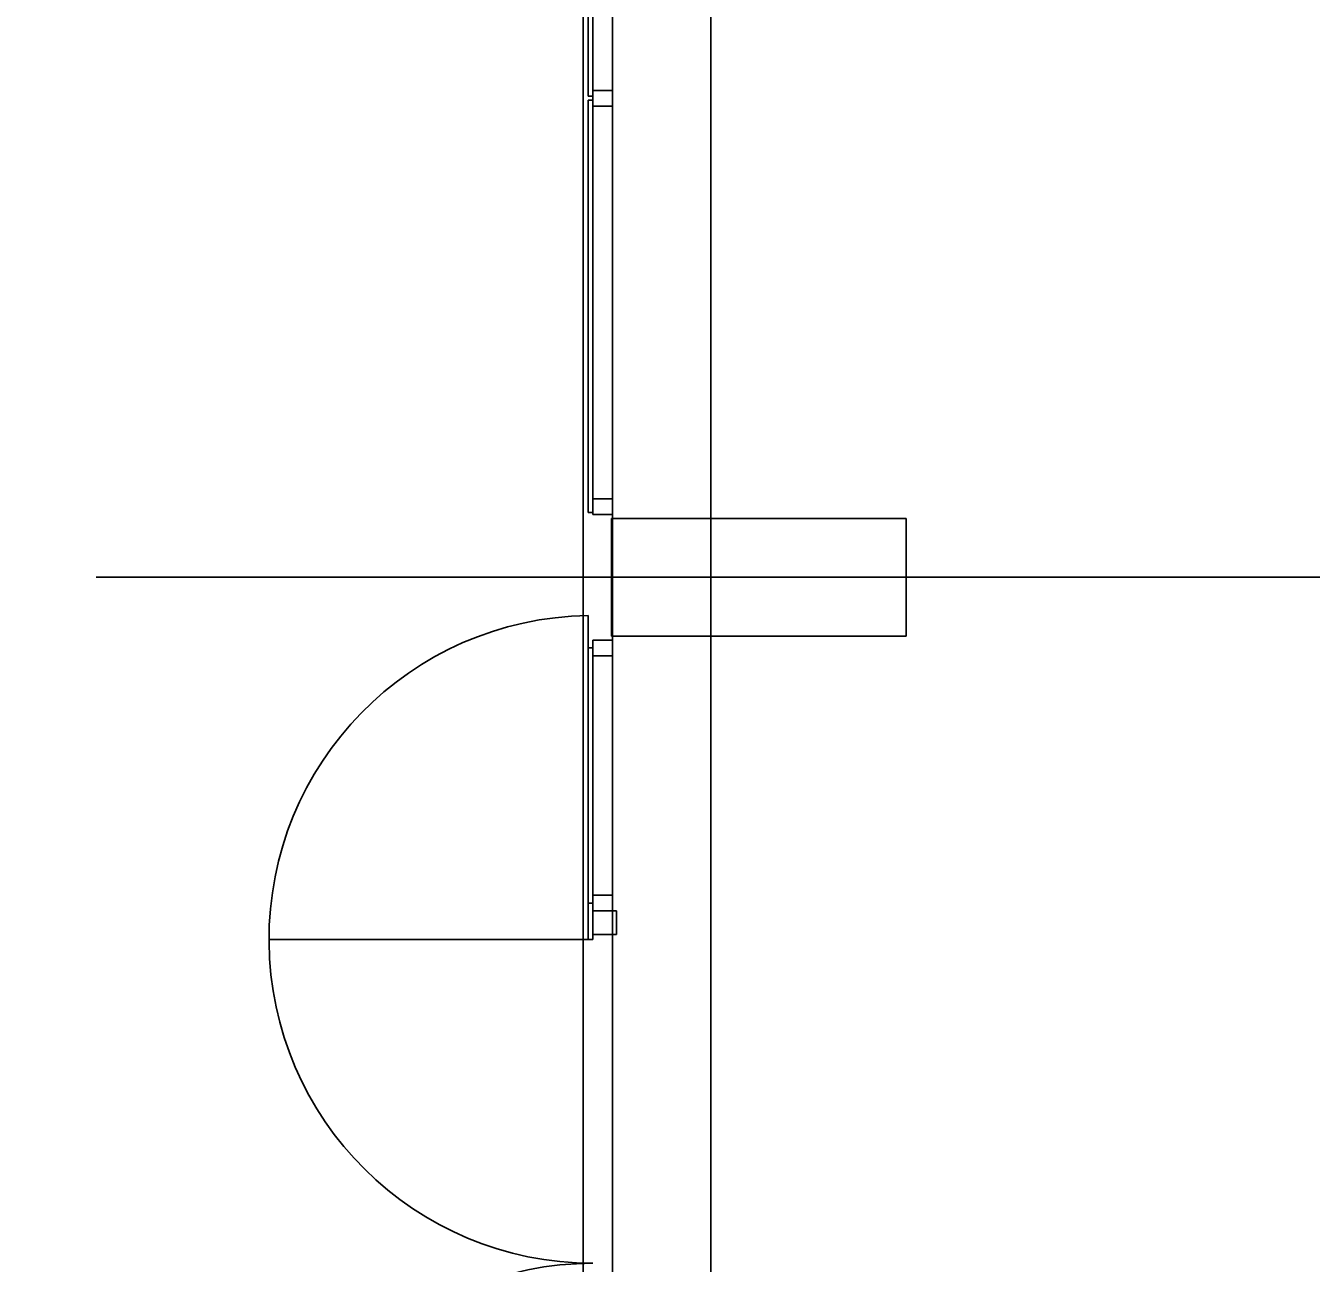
# Model space of a CAD drawing. Extents: x -264222 to -263592, y -1242345 to -1242048.
# Drawn here: x -263911.88 to -263905.33, y -1242220.38 to -1242214.07 of the extents above; entities that cross this region are included whole.
import ezdxf

# ---------------------------------------------------------------- set-up
doc = ezdxf.new("R2010")
doc.units = 0
doc.layers.add('HESCON_OSI_STAVBY_KFA', color=7, linetype='Continuous')
doc.layers.add('KFA_2D_SITUACIA_DSP', color=7, linetype='Continuous')

msp = doc.modelspace()

# ---------------------------------------------------------------- linework, layer by layer
at = {"layer": 'HESCON_OSI_STAVBY_KFA'}
for p, q in [((-263908.3928, -1242083.2372), (-263908.3928, -1242246.7072)), ((-263792.6528, -1242216.8822), (-263911.5228, -1242216.8822))]:
    msp.add_line(p, q, dxfattribs=at)
at = {"layer": 'KFA_2D_SITUACIA_DSP'}
for p, q in [((-263908.8928, -1242226.9954), (-263908.8928, -1242203.3322)), ((-263909.0177, -1242214.4323), (-263909.0177, -1242212.3323)), ((-263908.9927, -1242212.3323), (-263908.9927, -1242214.4323)), ((-263908.9927, -1242214.4323), (-263909.0177, -1242214.4323)), ((-263909.0177, -1242214.4523), (-263909.0177, -1242216.5523)), ((-263908.9927, -1242214.4523), (-263909.0177, -1242214.4523)), ((-263908.9927, -1242214.4423), (-263908.9927, -1242214.4023)), ((-263908.9927, -1242214.4023), (-263908.8927, -1242214.4023)), ((-263908.9927, -1242214.4823), (-263908.9927, -1242214.4423)), ((-263908.9927, -1242216.5523), (-263908.9927, -1242214.4523)), ((-263908.8927, -1242214.4023), (-263908.8927, -1242214.4823)), ((-263908.8927, -1242214.4823), (-263908.9927, -1242214.4823)), ((-263908.9927, -1242216.5223), (-263908.9927, -1242216.4823)), ((-263908.9927, -1242216.4823), (-263908.8927, -1242216.4823)), ((-263908.8927, -1242216.4823), (-263908.8927, -1242216.5623)), ((-263908.9927, -1242216.5623), (-263908.9927, -1242216.5223)), ((-263909.0177, -1242216.5523), (-263908.9927, -1242216.5523)), ((-263908.8927, -1242216.5623), (-263908.9927, -1242216.5623)), ((-263907.3977, -1242216.5823), (-263908.8977, -1242216.5823)), ((-263908.8977, -1242216.5823), (-263908.8977, -1242217.1823)), ((-263907.3977, -1242217.1823), (-263907.3977, -1242216.5823)), ((-263909.0177, -1242217.0775), (-263909.0177, -1242218.7273)), ((-263908.8927, -1242217.2023), (-263908.9927, -1242217.2023)), ((-263908.9927, -1242217.2023), (-263908.9927, -1242217.2423)), ((-263908.8977, -1242217.1823), (-263907.3977, -1242217.1823)), ((-263908.8927, -1242217.2823), (-263908.8927, -1242217.2023)), ((-263909.0177, -1242218.5423), (-263909.0177, -1242217.2423)), ((-263909.0177, -1242217.2423), (-263908.9927, -1242217.2423)), ((-263908.9927, -1242217.2423), (-263908.9927, -1242218.5423)), ((-263908.9927, -1242217.2423), (-263908.9927, -1242217.2823)), ((-263908.9927, -1242217.2823), (-263908.8927, -1242217.2823)), ((-263908.9927, -1242218.5423), (-263908.9927, -1242218.5023)), ((-263908.9927, -1242218.5023), (-263908.8927, -1242218.5023)), ((-263908.8927, -1242218.5023), (-263908.8927, -1242218.5823)), ((-263908.9927, -1242218.5423), (-263909.0177, -1242218.5423)), ((-263908.9927, -1242218.5823), (-263908.9927, -1242218.5423)), ((-263908.8927, -1242218.5823), (-263908.9927, -1242218.5823)), ((-263908.8727, -1242218.5823), (-263908.9927, -1242218.5823)), ((-263908.9927, -1242218.5823), (-263908.9927, -1242218.7023)), ((-263908.8727, -1242218.7023), (-263908.8727, -1242218.5823)), ((-263908.9927, -1242218.7023), (-263908.9927, -1242218.7273)), ((-263908.9927, -1242218.7023), (-263908.8727, -1242218.7023)), ((-263908.9927, -1242218.7273), (-263910.6427, -1242218.7273))]:
    msp.add_line(p, q, dxfattribs=at)
msp.add_lwpolyline([(-263794.8928, -1242227.3822), (-263808.9678, -1242241.4572), (-263894.9678, -1242241.4572), (-263909.0428, -1242227.3822), (-263909.0428, -1242196.3327), (-263914.1428, -1242196.3327), (-263914.1428, -1242132.4327), (-263909.0428, -1242132.4327), (-263909.0428, -1242101.3822), (-263894.9678, -1242087.3072), (-263808.9678, -1242087.3072), (-263794.8928, -1242101.3822), (-263794.8928, -1242227.3822)], dxfattribs=at)
for centre, start, end in [((-263908.9927, -1242218.7273), 90.86815, 270), ((-263908.9927, -1242222.0273), 90, 269.13185)]:
    msp.add_arc(centre, 1.65, start, end, dxfattribs=at)

doc.saveas('drawing.dxf')
